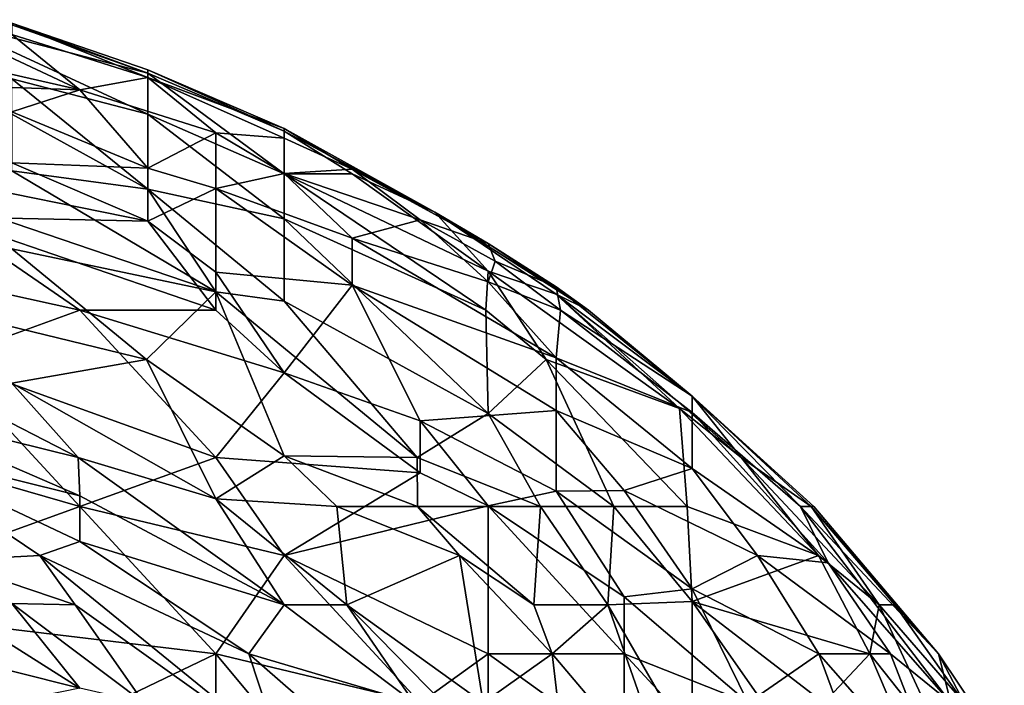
# Model space of a CAD drawing. Extents: x -0.3 to 0.3, y -0.266 to 0.266.
# Tile 430 of 430: x 0.253 to 0.277, y 0.243 to 0.259. Entities that reach past the tile are written whole.
import ezdxf

# ---------------------------------------------------------------- set-up
doc = ezdxf.new("R2010")
doc.units = 0

msp = doc.modelspace()

# ---------------------------------------------------------------- linework, layer by layer
for points in [[(0.253293, 0.257677, 1.138275), (0.251637, 0.25912, 1.142958), (0.256603, 0.256824, 1.141397)], [(0.256603, 0.257821, 1.149203), (0.251637, 0.25912, 1.142958), (0.253293, 0.258993, 1.147642)], [(0.256603, 0.256824, 1.141397), (0.251637, 0.25912, 1.142958), (0.256603, 0.257821, 1.149203)], [(0.256603, 0.257821, 1.149203), (0.253293, 0.259033, 1.152326), (0.256603, 0.257899, 1.152326)], [(0.253293, 0.259033, 1.152326), (0.253293, 0.258757, 1.155448), (0.256603, 0.257714, 1.155448)], [(0.253293, 0.259033, 1.152326), (0.256603, 0.257714, 1.155448), (0.256603, 0.257899, 1.152326)], [(0.253293, 0.258993, 1.147642), (0.253293, 0.259033, 1.152326), (0.256603, 0.257821, 1.149203)], [(0.248327, 0.25892, 1.160132), (0.254948, 0.257409, 1.160132), (0.251637, 0.258965, 1.157009)], [(0.248327, 0.25892, 1.160132), (0.249982, 0.257582, 1.163254), (0.254948, 0.257409, 1.160132)], [(0.251637, 0.258965, 1.157009), (0.254948, 0.257409, 1.160132), (0.253293, 0.258757, 1.155448)], [(0.253293, 0.258757, 1.155448), (0.254948, 0.257409, 1.160132), (0.256603, 0.257714, 1.155448)], [(0.256603, 0.257899, 1.152326), (0.256603, 0.257714, 1.155448), (0.259914, 0.256471, 1.152326)], [(0.259914, 0.256409, 1.150764), (0.256603, 0.257899, 1.152326), (0.259914, 0.256471, 1.152326)], [(0.256603, 0.257821, 1.149203), (0.256603, 0.257899, 1.152326), (0.259914, 0.256409, 1.150764)], [(0.256603, 0.256824, 1.141397), (0.256603, 0.257821, 1.149203), (0.259914, 0.255371, 1.142958)], [(0.259914, 0.255371, 1.142958), (0.256603, 0.257821, 1.149203), (0.259914, 0.256409, 1.150764)], [(0.249982, 0.257582, 1.163254), (0.253293, 0.256877, 1.163254), (0.254948, 0.257409, 1.160132)], [(0.256603, 0.256824, 1.141397), (0.256603, 0.254993, 1.133591), (0.253293, 0.257677, 1.138275)], [(0.253293, 0.257677, 1.138275), (0.256603, 0.254993, 1.133591), (0.253293, 0.256823, 1.134537)], [(0.254948, 0.257409, 1.160132), (0.258258, 0.256363, 1.160132), (0.256603, 0.257714, 1.155448)], [(0.259914, 0.256471, 1.152326), (0.256603, 0.257714, 1.155448), (0.259914, 0.256238, 1.157009)], [(0.256603, 0.257714, 1.155448), (0.258258, 0.256363, 1.160132), (0.259914, 0.256238, 1.157009)], [(0.253293, 0.256877, 1.163254), (0.256603, 0.255502, 1.164815), (0.254948, 0.257409, 1.160132)], [(0.258258, 0.256363, 1.160132), (0.254948, 0.257409, 1.160132), (0.256603, 0.255502, 1.164815)], [(0.253293, 0.255633, 1.166377), (0.256603, 0.255502, 1.164815), (0.253293, 0.256877, 1.163254)], [(0.256603, 0.254993, 1.133591), (0.253293, 0.255437, 1.128907), (0.253293, 0.256823, 1.134537)], [(0.259914, 0.255371, 1.142958), (0.259914, 0.25427, 1.138275), (0.256603, 0.256824, 1.141397)], [(0.256603, 0.254993, 1.133591), (0.256603, 0.256824, 1.141397), (0.259914, 0.25427, 1.138275)], [(0.256603, 0.255502, 1.164815), (0.258258, 0.25501, 1.164815), (0.258258, 0.256363, 1.160132)], [(0.258258, 0.256363, 1.160132), (0.258258, 0.25501, 1.164815), (0.259914, 0.25538, 1.161693)], [(0.258258, 0.256363, 1.160132), (0.259914, 0.25538, 1.161693), (0.259914, 0.256238, 1.157009)], [(0.259914, 0.256409, 1.150764), (0.259914, 0.256471, 1.152326), (0.263585, 0.254434, 1.152326)], [(0.259914, 0.256238, 1.157009), (0.261569, 0.255479, 1.157009), (0.259914, 0.256471, 1.152326)], [(0.261569, 0.255479, 1.157009), (0.263585, 0.254434, 1.152326), (0.259914, 0.256471, 1.152326)], [(0.259914, 0.255371, 1.142958), (0.259914, 0.256409, 1.150764), (0.261569, 0.255369, 1.149203)], [(0.261569, 0.255369, 1.149203), (0.259914, 0.256409, 1.150764), (0.263585, 0.254434, 1.152326)], [(0.259914, 0.25538, 1.161693), (0.261569, 0.255479, 1.157009), (0.259914, 0.256238, 1.157009)], [(0.249982, 0.255315, 1.122662), (0.253293, 0.255437, 1.128907), (0.258258, 0.252498, 1.127346)], [(0.251637, 0.255219, 1.167938), (0.256603, 0.254212, 1.167938), (0.253293, 0.255633, 1.166377)], [(0.256603, 0.254212, 1.167938), (0.256603, 0.255502, 1.164815), (0.253293, 0.255633, 1.166377)], [(0.256603, 0.254993, 1.133591), (0.258258, 0.252498, 1.127346), (0.253293, 0.255437, 1.128907)], [(0.256603, 0.255502, 1.164815), (0.256603, 0.254212, 1.167938), (0.258258, 0.25501, 1.164815)], [(0.259914, 0.25538, 1.161693), (0.263224, 0.25425, 1.160132), (0.261569, 0.255479, 1.157009)], [(0.261569, 0.255479, 1.157009), (0.263224, 0.25425, 1.160132), (0.264879, 0.253673, 1.157009)], [(0.261569, 0.255479, 1.157009), (0.264879, 0.253673, 1.157009), (0.263585, 0.254434, 1.152326)], [(0.258258, 0.252498, 1.127346), (0.253293, 0.25354, 1.121101), (0.249982, 0.255315, 1.122662)], [(0.251637, 0.255219, 1.167938), (0.251637, 0.254323, 1.169499), (0.256603, 0.254212, 1.167938)], [(0.258258, 0.25501, 1.164815), (0.261569, 0.253798, 1.164815), (0.259914, 0.25538, 1.161693)], [(0.259914, 0.25538, 1.161693), (0.261569, 0.253798, 1.164815), (0.263224, 0.25425, 1.160132)], [(0.259914, 0.255371, 1.142958), (0.261569, 0.255369, 1.149203), (0.264879, 0.253002, 1.147642)], [(0.26482, 0.252046, 1.142958), (0.259914, 0.255371, 1.142958), (0.264879, 0.253002, 1.147642)], [(0.259914, 0.25427, 1.138275), (0.259914, 0.255371, 1.142958), (0.26482, 0.252046, 1.142958)], [(0.263585, 0.254434, 1.152326), (0.264879, 0.253002, 1.147642), (0.261569, 0.255369, 1.149203)], [(0.256603, 0.254212, 1.167938), (0.258258, 0.252973, 1.169499), (0.258258, 0.25501, 1.164815)], [(0.259914, 0.252271, 1.130469), (0.258258, 0.252498, 1.127346), (0.256603, 0.254993, 1.133591)], [(0.256603, 0.254993, 1.133591), (0.259914, 0.25427, 1.138275), (0.259914, 0.252271, 1.130469)], [(0.258258, 0.252973, 1.169499), (0.261569, 0.252659, 1.167938), (0.258258, 0.25501, 1.164815)], [(0.258258, 0.25501, 1.164815), (0.261569, 0.252659, 1.167938), (0.261569, 0.253798, 1.164815)], [(0.246672, 0.253875, 1.17106), (0.254948, 0.252046, 1.172039), (0.251637, 0.254323, 1.169499)], [(0.251637, 0.254323, 1.169499), (0.254948, 0.252046, 1.172039), (0.258258, 0.252046, 1.17102)], [(0.251637, 0.254323, 1.169499), (0.258258, 0.252046, 1.17102), (0.256603, 0.254212, 1.167938)], [(0.258258, 0.252046, 1.17102), (0.258258, 0.252973, 1.169499), (0.256603, 0.254212, 1.167938)], [(0.26482, 0.252046, 1.142958), (0.264879, 0.249535, 1.133591), (0.259914, 0.25427, 1.138275)], [(0.264879, 0.249535, 1.133591), (0.259914, 0.252271, 1.130469), (0.259914, 0.25427, 1.138275)], [(0.261569, 0.253798, 1.164815), (0.264879, 0.252738, 1.163254), (0.263224, 0.25425, 1.160132)], [(0.265048, 0.25324, 1.160132), (0.263224, 0.25425, 1.160132), (0.264879, 0.252738, 1.163254)], [(0.265048, 0.25324, 1.160132), (0.264879, 0.253673, 1.157009), (0.263224, 0.25425, 1.160132)], [(0.266534, 0.25244, 1.152326), (0.264879, 0.253002, 1.147642), (0.263585, 0.254434, 1.152326)], [(0.266534, 0.25244, 1.152326), (0.263585, 0.254434, 1.152326), (0.267323, 0.252046, 1.155448)], [(0.263585, 0.254434, 1.152326), (0.264879, 0.253673, 1.157009), (0.267323, 0.252046, 1.155448)], [(0.254948, 0.252046, 1.172039), (0.246672, 0.253875, 1.17106), (0.251637, 0.250851, 1.174062)], [(0.261569, 0.253798, 1.164815), (0.266534, 0.250888, 1.166377), (0.264879, 0.252738, 1.163254)], [(0.261569, 0.253798, 1.164815), (0.261569, 0.252659, 1.167938), (0.266534, 0.250888, 1.166377)], [(0.256563, 0.250851, 1.116418), (0.251625, 0.252046, 1.110173), (0.253293, 0.25354, 1.121101)], [(0.258258, 0.252498, 1.127346), (0.256563, 0.250851, 1.116418), (0.253293, 0.25354, 1.121101)], [(0.266534, 0.252614, 1.157009), (0.264879, 0.253673, 1.157009), (0.265048, 0.25324, 1.160132)], [(0.267323, 0.252046, 1.155448), (0.264879, 0.253673, 1.157009), (0.266534, 0.252614, 1.157009)], [(0.264879, 0.252738, 1.163254), (0.266639, 0.252046, 1.161693), (0.265048, 0.25324, 1.160132)], [(0.266639, 0.252046, 1.161693), (0.266534, 0.252614, 1.157009), (0.265048, 0.25324, 1.160132)], [(0.264879, 0.253002, 1.147642), (0.266292, 0.250851, 1.142958), (0.26482, 0.252046, 1.142958)], [(0.264879, 0.253002, 1.147642), (0.266534, 0.25244, 1.152326), (0.269536, 0.249657, 1.150764)], [(0.266292, 0.250851, 1.142958), (0.264879, 0.253002, 1.147642), (0.269536, 0.249657, 1.150764)], [(0.258258, 0.252973, 1.169499), (0.259914, 0.25052, 1.172621), (0.261569, 0.252659, 1.167938)], [(0.258258, 0.252973, 1.169499), (0.258258, 0.252046, 1.17102), (0.259914, 0.25052, 1.172621)], [(0.259914, 0.25052, 1.172621), (0.263224, 0.249354, 1.172621), (0.261569, 0.252659, 1.167938)], [(0.261569, 0.252659, 1.167938), (0.263224, 0.249354, 1.172621), (0.266534, 0.249605, 1.169499)], [(0.261569, 0.252659, 1.167938), (0.266534, 0.249605, 1.169499), (0.266534, 0.250888, 1.166377)], [(0.266639, 0.252046, 1.161693), (0.264879, 0.252738, 1.163254), (0.266534, 0.250888, 1.166377)], [(0.266639, 0.252046, 1.161693), (0.269845, 0.249959, 1.160132), (0.266534, 0.252614, 1.157009)], [(0.269845, 0.249959, 1.160132), (0.267323, 0.252046, 1.155448), (0.266534, 0.252614, 1.157009)], [(0.258258, 0.252498, 1.127346), (0.259914, 0.248507, 1.114856), (0.256563, 0.250851, 1.116418)], [(0.263155, 0.248463, 1.124224), (0.258258, 0.252498, 1.127346), (0.259914, 0.252271, 1.130469)], [(0.259914, 0.248507, 1.114856), (0.258258, 0.252498, 1.127346), (0.263155, 0.248463, 1.124224)], [(0.271037, 0.248463, 1.152326), (0.266534, 0.25244, 1.152326), (0.269845, 0.249958, 1.155448)], [(0.269536, 0.249657, 1.150764), (0.266534, 0.25244, 1.152326), (0.271037, 0.248463, 1.152326)], [(0.269845, 0.249958, 1.155448), (0.266534, 0.25244, 1.152326), (0.267323, 0.252046, 1.155448)], [(0.256563, 0.250851, 1.116418), (0.253293, 0.250274, 1.105489), (0.251625, 0.252046, 1.110173)], [(0.254948, 0.252046, 1.172039), (0.251637, 0.250851, 1.174062), (0.258258, 0.248463, 1.175415)], [(0.254948, 0.252046, 1.172039), (0.259914, 0.25052, 1.172621), (0.258258, 0.252046, 1.17102)], [(0.259914, 0.25052, 1.172621), (0.254948, 0.252046, 1.172039), (0.258258, 0.248463, 1.175415)], [(0.264879, 0.249535, 1.133591), (0.263155, 0.248463, 1.124224), (0.259914, 0.252271, 1.130469)], [(0.264879, 0.249535, 1.133591), (0.26482, 0.252046, 1.142958), (0.266292, 0.250851, 1.142958)], [(0.269845, 0.249555, 1.163254), (0.266639, 0.252046, 1.161693), (0.266534, 0.250888, 1.166377)], [(0.266639, 0.252046, 1.161693), (0.269845, 0.249555, 1.163254), (0.269845, 0.249959, 1.160132)], [(0.269845, 0.249959, 1.160132), (0.269845, 0.249958, 1.155448), (0.267323, 0.252046, 1.155448)], [(0.246672, 0.249657, 1.175565), (0.254948, 0.247269, 1.176832), (0.251637, 0.250851, 1.174062)], [(0.254908, 0.248463, 1.100805), (0.249982, 0.250994, 1.100805), (0.253293, 0.250274, 1.105489)], [(0.249982, 0.24968, 1.092999), (0.249982, 0.250994, 1.100805), (0.254908, 0.248463, 1.100805)], [(0.258258, 0.248463, 1.175415), (0.251637, 0.250851, 1.174062), (0.254948, 0.247269, 1.176832)], [(0.258258, 0.247454, 1.105489), (0.253293, 0.250274, 1.105489), (0.256563, 0.250851, 1.116418)], [(0.259914, 0.248507, 1.114856), (0.258258, 0.247454, 1.105489), (0.256563, 0.250851, 1.116418)], [(0.266292, 0.250851, 1.142958), (0.267938, 0.247269, 1.135152), (0.264879, 0.249535, 1.133591)], [(0.269723, 0.247269, 1.141397), (0.266292, 0.250851, 1.142958), (0.269536, 0.249657, 1.150764)], [(0.267938, 0.247269, 1.135152), (0.266292, 0.250851, 1.142958), (0.269723, 0.247269, 1.141397)], [(0.266534, 0.250888, 1.166377), (0.266534, 0.249605, 1.169499), (0.269845, 0.248192, 1.167938)], [(0.266534, 0.250888, 1.166377), (0.269845, 0.248192, 1.167938), (0.269845, 0.249555, 1.163254)], [(0.263224, 0.248086, 1.174183), (0.259914, 0.25052, 1.172621), (0.258258, 0.248463, 1.175415)], [(0.263224, 0.249354, 1.172621), (0.259914, 0.25052, 1.172621), (0.263224, 0.248086, 1.174183)], [(0.258258, 0.247454, 1.105489), (0.254908, 0.248463, 1.100805), (0.253293, 0.250274, 1.105489)], [(0.269845, 0.249958, 1.155448), (0.269845, 0.249959, 1.160132), (0.272806, 0.247269, 1.160132)], [(0.269845, 0.249555, 1.163254), (0.272479, 0.247269, 1.163254), (0.269845, 0.249959, 1.160132)], [(0.269845, 0.249959, 1.160132), (0.272479, 0.247269, 1.163254), (0.272806, 0.247269, 1.160132)], [(0.272737, 0.247269, 1.157009), (0.269845, 0.249958, 1.155448), (0.272806, 0.247269, 1.160132)], [(0.272737, 0.247269, 1.157009), (0.271037, 0.248463, 1.152326), (0.269845, 0.249958, 1.155448)], [(0.248327, 0.24488, 1.178568), (0.254948, 0.247269, 1.176832), (0.246672, 0.249657, 1.175565)], [(0.254908, 0.248463, 1.100805), (0.254948, 0.247528, 1.096122), (0.249982, 0.24968, 1.092999)], [(0.254948, 0.247528, 1.096122), (0.249982, 0.248761, 1.086754), (0.249982, 0.24968, 1.092999)], [(0.271037, 0.248463, 1.152326), (0.272922, 0.246074, 1.150764), (0.269536, 0.249657, 1.150764)], [(0.269723, 0.247269, 1.141397), (0.269536, 0.249657, 1.150764), (0.272922, 0.246074, 1.150764)], [(0.264879, 0.249535, 1.133591), (0.266158, 0.247269, 1.128907), (0.263155, 0.248463, 1.124224)], [(0.266534, 0.24764, 1.172621), (0.266534, 0.249605, 1.169499), (0.263224, 0.249354, 1.172621)], [(0.266158, 0.247269, 1.128907), (0.264879, 0.249535, 1.133591), (0.267938, 0.247269, 1.135152)], [(0.266534, 0.249605, 1.169499), (0.266534, 0.24764, 1.172621), (0.26819, 0.247661, 1.17106)], [(0.266534, 0.249605, 1.169499), (0.26819, 0.247661, 1.17106), (0.269845, 0.248192, 1.167938)], [(0.273155, 0.2459, 1.166377), (0.269845, 0.249555, 1.163254), (0.269845, 0.248192, 1.167938)], [(0.273155, 0.2459, 1.166377), (0.272479, 0.247269, 1.163254), (0.269845, 0.249555, 1.163254)], [(0.263224, 0.249354, 1.172621), (0.264879, 0.247287, 1.174183), (0.266534, 0.24764, 1.172621)], [(0.264879, 0.247287, 1.174183), (0.263224, 0.249354, 1.172621), (0.263224, 0.248086, 1.174183)], [(0.249982, 0.248761, 1.086754), (0.254948, 0.247528, 1.096122), (0.254948, 0.246415, 1.089877)], [(0.25397, 0.246074, 1.083632), (0.251637, 0.245959, 1.071142), (0.249982, 0.248761, 1.086754)], [(0.254948, 0.246415, 1.089877), (0.25397, 0.246074, 1.083632), (0.249982, 0.248761, 1.086754)], [(0.258258, 0.247454, 1.105489), (0.259914, 0.24488, 1.098864), (0.254908, 0.248463, 1.100805)], [(0.254908, 0.248463, 1.100805), (0.259914, 0.24488, 1.098864), (0.254948, 0.247528, 1.096122)], [(0.259914, 0.246074, 1.176964), (0.258258, 0.248463, 1.175415), (0.254948, 0.247269, 1.176832)], [(0.259914, 0.248507, 1.114856), (0.261201, 0.247269, 1.113295), (0.258258, 0.247454, 1.105489)], [(0.259914, 0.246074, 1.176964), (0.263224, 0.248086, 1.174183), (0.258258, 0.248463, 1.175415)], [(0.259914, 0.248507, 1.114856), (0.263155, 0.248463, 1.124224), (0.263165, 0.247269, 1.11954)], [(0.261201, 0.247269, 1.113295), (0.259914, 0.248507, 1.114856), (0.263165, 0.247269, 1.11954)], [(0.263165, 0.247269, 1.11954), (0.263155, 0.248463, 1.124224), (0.266158, 0.247269, 1.128907)], [(0.271037, 0.248463, 1.152326), (0.272737, 0.247269, 1.157009), (0.274394, 0.24488, 1.153887)], [(0.272922, 0.246074, 1.150764), (0.271037, 0.248463, 1.152326), (0.274394, 0.24488, 1.153887)], [(0.263224, 0.248086, 1.174183), (0.259914, 0.246074, 1.176964), (0.264879, 0.247287, 1.174183)], [(0.269845, 0.248192, 1.167938), (0.26819, 0.247661, 1.17106), (0.271438, 0.246074, 1.169499)], [(0.269845, 0.248192, 1.167938), (0.271438, 0.246074, 1.169499), (0.273155, 0.2459, 1.166377)], [(0.254948, 0.247528, 1.096122), (0.259914, 0.24488, 1.098864), (0.254948, 0.246415, 1.089877)], [(0.264879, 0.247287, 1.174183), (0.26819, 0.245075, 1.174183), (0.266534, 0.24764, 1.172621)], [(0.266534, 0.24764, 1.172621), (0.269845, 0.245264, 1.172621), (0.26819, 0.247661, 1.17106)], [(0.266534, 0.24764, 1.172621), (0.26819, 0.245075, 1.174183), (0.269845, 0.245264, 1.172621)], [(0.26819, 0.247661, 1.17106), (0.269845, 0.245264, 1.172621), (0.271438, 0.246074, 1.169499)], [(0.248327, 0.24488, 1.178568), (0.258258, 0.243686, 1.178589), (0.254948, 0.247269, 1.176832)], [(0.259914, 0.246074, 1.176964), (0.254948, 0.247269, 1.176832), (0.258258, 0.243686, 1.178589)], [(0.261438, 0.24488, 1.103928), (0.258258, 0.247454, 1.105489), (0.261201, 0.247269, 1.113295)], [(0.259914, 0.24488, 1.098864), (0.258258, 0.247454, 1.105489), (0.261438, 0.24488, 1.103928)], [(0.264879, 0.243686, 1.177043), (0.264879, 0.247287, 1.174183), (0.259914, 0.246074, 1.176964)], [(0.263165, 0.247269, 1.11954), (0.264181, 0.246074, 1.117979), (0.261201, 0.247269, 1.113295)], [(0.264181, 0.246074, 1.117979), (0.261438, 0.24488, 1.103928), (0.261201, 0.247269, 1.113295)], [(0.266158, 0.247269, 1.128907), (0.265994, 0.24488, 1.11954), (0.263165, 0.247269, 1.11954)], [(0.264181, 0.246074, 1.117979), (0.263165, 0.247269, 1.11954), (0.265994, 0.24488, 1.11954)], [(0.26819, 0.243686, 1.175424), (0.26819, 0.245075, 1.174183), (0.264879, 0.247287, 1.174183)], [(0.26819, 0.243686, 1.175424), (0.264879, 0.247287, 1.174183), (0.264879, 0.243686, 1.177043)], [(0.265994, 0.24488, 1.11954), (0.266158, 0.247269, 1.128907), (0.267791, 0.24488, 1.125785)], [(0.267938, 0.247269, 1.135152), (0.267791, 0.24488, 1.125785), (0.266158, 0.247269, 1.128907)], [(0.267791, 0.24488, 1.125785), (0.267938, 0.247269, 1.135152), (0.269845, 0.244954, 1.133591)], [(0.269845, 0.244954, 1.133591), (0.267938, 0.247269, 1.135152), (0.269723, 0.247269, 1.141397)], [(0.269723, 0.247269, 1.141397), (0.272922, 0.246074, 1.150764), (0.269845, 0.244954, 1.133591)], [(0.275835, 0.243686, 1.161693), (0.272806, 0.247269, 1.160132), (0.272479, 0.247269, 1.163254)], [(0.275835, 0.243686, 1.161693), (0.272479, 0.247269, 1.163254), (0.276139, 0.242492, 1.166377)], [(0.276139, 0.242492, 1.166377), (0.272479, 0.247269, 1.163254), (0.273155, 0.2459, 1.166377)], [(0.274772, 0.24488, 1.157009), (0.272737, 0.247269, 1.157009), (0.275835, 0.243686, 1.161693)], [(0.272737, 0.247269, 1.157009), (0.272806, 0.247269, 1.160132), (0.275835, 0.243686, 1.161693)], [(0.274394, 0.24488, 1.153887), (0.272737, 0.247269, 1.157009), (0.274772, 0.24488, 1.157009)], [(0.254948, 0.246415, 1.089877), (0.259059, 0.243686, 1.089877), (0.25397, 0.246074, 1.083632)], [(0.259914, 0.24488, 1.098864), (0.259059, 0.243686, 1.089877), (0.254948, 0.246415, 1.089877)], [(0.25397, 0.246074, 1.083632), (0.254832, 0.24488, 1.078948), (0.251637, 0.245959, 1.071142)], [(0.25984, 0.241297, 1.078948), (0.254832, 0.24488, 1.078948), (0.25397, 0.246074, 1.083632)], [(0.259059, 0.243686, 1.089877), (0.25984, 0.241297, 1.078948), (0.25397, 0.246074, 1.083632)], [(0.258258, 0.243686, 1.178589), (0.263224, 0.242492, 1.178152), (0.259914, 0.246074, 1.176964)], [(0.263224, 0.242492, 1.178152), (0.264879, 0.243686, 1.177043), (0.259914, 0.246074, 1.176964)], [(0.264763, 0.242492, 1.105489), (0.261438, 0.24488, 1.103928), (0.264181, 0.246074, 1.117979)], [(0.266438, 0.243686, 1.116418), (0.264181, 0.246074, 1.117979), (0.265994, 0.24488, 1.11954)], [(0.266438, 0.243686, 1.116418), (0.264763, 0.242492, 1.105489), (0.264181, 0.246074, 1.117979)], [(0.269845, 0.244954, 1.133591), (0.272922, 0.246074, 1.150764), (0.27417, 0.243686, 1.147642)], [(0.271438, 0.246074, 1.169499), (0.269845, 0.245264, 1.172621), (0.272925, 0.243686, 1.17106)], [(0.271438, 0.246074, 1.169499), (0.272925, 0.243686, 1.17106), (0.27467, 0.243686, 1.167938)], [(0.273155, 0.2459, 1.166377), (0.271438, 0.246074, 1.169499), (0.27467, 0.243686, 1.167938)], [(0.27417, 0.243686, 1.147642), (0.272922, 0.246074, 1.150764), (0.274394, 0.24488, 1.153887)], [(0.254948, 0.242847, 1.063336), (0.249982, 0.245984, 1.061775), (0.253293, 0.244905, 1.071142)], [(0.254948, 0.242847, 1.063336), (0.251615, 0.243686, 1.049285), (0.249982, 0.245984, 1.061775)], [(0.251637, 0.245959, 1.071142), (0.254832, 0.24488, 1.078948), (0.253293, 0.244905, 1.071142)], [(0.276139, 0.242492, 1.166377), (0.273155, 0.2459, 1.166377), (0.27467, 0.243686, 1.167938)], [(0.26819, 0.245075, 1.174183), (0.271211, 0.242492, 1.174183), (0.269845, 0.245264, 1.172621)], [(0.272925, 0.243686, 1.17106), (0.269845, 0.245264, 1.172621), (0.271211, 0.242492, 1.174183)], [(0.253293, 0.241297, 1.179959), (0.258258, 0.243686, 1.178589), (0.248327, 0.24488, 1.178568)], [(0.256503, 0.242492, 1.069581), (0.254948, 0.242847, 1.063336), (0.253293, 0.244905, 1.071142)], [(0.254832, 0.24488, 1.078948), (0.256503, 0.242492, 1.069581), (0.253293, 0.244905, 1.071142)], [(0.256503, 0.242492, 1.069581), (0.254832, 0.24488, 1.078948), (0.25984, 0.241297, 1.078948)], [(0.259914, 0.24488, 1.098864), (0.263077, 0.242492, 1.099244), (0.259059, 0.243686, 1.089877)], [(0.261438, 0.24488, 1.103928), (0.263077, 0.242492, 1.099244), (0.259914, 0.24488, 1.098864)], [(0.264763, 0.242492, 1.105489), (0.266115, 0.240103, 1.100805), (0.261438, 0.24488, 1.103928)], [(0.263077, 0.242492, 1.099244), (0.261438, 0.24488, 1.103928), (0.266115, 0.240103, 1.100805)], [(0.266438, 0.243686, 1.116418), (0.265994, 0.24488, 1.11954), (0.267791, 0.24488, 1.125785)], [(0.269466, 0.240103, 1.114856), (0.266438, 0.243686, 1.116418), (0.267791, 0.24488, 1.125785)], [(0.269845, 0.244954, 1.133591), (0.269845, 0.24132, 1.121101), (0.267791, 0.24488, 1.125785)], [(0.269845, 0.24132, 1.121101), (0.269466, 0.240103, 1.114856), (0.267791, 0.24488, 1.125785)], [(0.271211, 0.242492, 1.174183), (0.26819, 0.245075, 1.174183), (0.26819, 0.243686, 1.175424)], [(0.27417, 0.243686, 1.147642), (0.273045, 0.242492, 1.138275), (0.269845, 0.244954, 1.133591)], [(0.271575, 0.242492, 1.13203), (0.269845, 0.244954, 1.133591), (0.273045, 0.242492, 1.138275)], [(0.269845, 0.24132, 1.121101), (0.269845, 0.244954, 1.133591), (0.271575, 0.242492, 1.13203)], [(0.274394, 0.24488, 1.153887), (0.276058, 0.241297, 1.149203), (0.27417, 0.243686, 1.147642)], [(0.274394, 0.24488, 1.153887), (0.274772, 0.24488, 1.157009), (0.276465, 0.242492, 1.157009)], [(0.276058, 0.241297, 1.149203), (0.274394, 0.24488, 1.153887), (0.276465, 0.242492, 1.157009)], [(0.274772, 0.24488, 1.157009), (0.275835, 0.243686, 1.161693), (0.276465, 0.242492, 1.157009)], [(0.254948, 0.240547, 1.046163), (0.251095, 0.243686, 1.046163), (0.253189, 0.242492, 1.049285)], [(0.251637, 0.242515, 1.041479), (0.251095, 0.243686, 1.046163), (0.254948, 0.240547, 1.046163)], [(0.251615, 0.243686, 1.049285), (0.254948, 0.242847, 1.063336), (0.253189, 0.242492, 1.049285)], [(0.253293, 0.241297, 1.179959), (0.258258, 0.240103, 1.180064), (0.258258, 0.243686, 1.178589)], [(0.258258, 0.243686, 1.178589), (0.263224, 0.237714, 1.180074), (0.263224, 0.242492, 1.178152)], [(0.258258, 0.240103, 1.180064), (0.263224, 0.237714, 1.180074), (0.258258, 0.243686, 1.178589)], [(0.261789, 0.241297, 1.088316), (0.259059, 0.243686, 1.089877), (0.263077, 0.242492, 1.099244)], [(0.25984, 0.241297, 1.078948), (0.259059, 0.243686, 1.089877), (0.261789, 0.241297, 1.088316)], [(0.264879, 0.241297, 1.178199), (0.264879, 0.243686, 1.177043), (0.263224, 0.242492, 1.178152)], [(0.266438, 0.243686, 1.116418), (0.266862, 0.240103, 1.103928), (0.264763, 0.242492, 1.105489)], [(0.26819, 0.241297, 1.176887), (0.26819, 0.243686, 1.175424), (0.264879, 0.243686, 1.177043)], [(0.26819, 0.241297, 1.176887), (0.264879, 0.243686, 1.177043), (0.264879, 0.241297, 1.178199)], [(0.266862, 0.240103, 1.103928), (0.266438, 0.243686, 1.116418), (0.269466, 0.240103, 1.114856)], [(0.2715, 0.240103, 1.175685), (0.26819, 0.243686, 1.175424), (0.26819, 0.241297, 1.176887)], [(0.26819, 0.243686, 1.175424), (0.2715, 0.240103, 1.175685), (0.271211, 0.242492, 1.174183)], [(0.272925, 0.243686, 1.17106), (0.271211, 0.242492, 1.174183), (0.274811, 0.238594, 1.174183)], [(0.27467, 0.243686, 1.167938), (0.272925, 0.243686, 1.17106), (0.276068, 0.240103, 1.17106)], [(0.272925, 0.243686, 1.17106), (0.274811, 0.238594, 1.174183), (0.276068, 0.240103, 1.17106)], [(0.27417, 0.243686, 1.147642), (0.27569, 0.240103, 1.142958), (0.273045, 0.242492, 1.138275)], [(0.276058, 0.241297, 1.149203), (0.27569, 0.240103, 1.142958), (0.27417, 0.243686, 1.147642)], [(0.27467, 0.243686, 1.167938), (0.276068, 0.240103, 1.17106), (0.276139, 0.242492, 1.166377)], [(0.27744, 0.241297, 1.163254), (0.275835, 0.243686, 1.161693), (0.276139, 0.242492, 1.166377)], [(0.276465, 0.242492, 1.157009), (0.275835, 0.243686, 1.161693), (0.27744, 0.241297, 1.163254)]]:
    msp.add_3dface(points)

doc.saveas('drawing.dxf')
